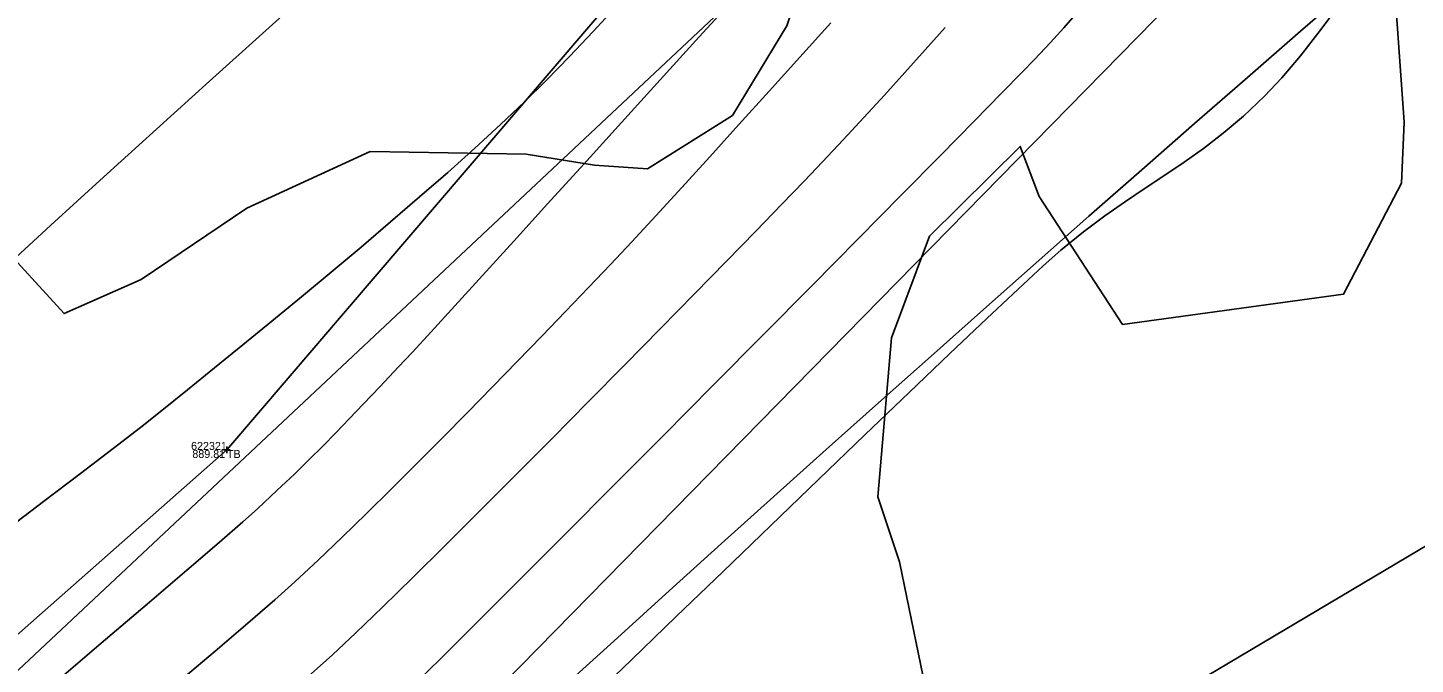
# Model space of a CAD drawing. Extents: x 1957117 to 1971063, y 701601 to 715861.
# Drawn here: x 1964851.3 to 1964912, y 708610.7 to 708638.5 of the extents above; entities that cross this region are included whole.
import ezdxf

# ---------------------------------------------------------------- set-up
doc = ezdxf.new("R2010")
doc.units = 0
for name, color, linetype in [('DT_X_Break_Line', 7, 'Continuous'), ('DT_X_Contour_Major', 7, 'Continuous'), ('DT_X_Contour_Minor', 7, 'Continuous'), ('DT_X_TIN_Hull', 7, 'Continuous'), ('GE_X_CL_20', 7, 'Continuous'), ('PV_P_Drive', 7, 'Continuous'), ('PV_P_Shoulder', 7, 'Continuous'), ('RS_Raster1', 7, 'Continuous'), ('RW_X_Esmt_RR', 7, 'Continuous'), ('RW_X_Fee_RW', 7, 'Continuous'), ('SC_Scratch1', 7, 'Continuous'), ('SC_Shading5', 7, 'Continuous'), ('VG_X_Tree_Line_Rt', 7, 'Continuous')]:
    doc.layers.add(name, color=color, linetype=linetype)

msp = doc.modelspace()

# ---------------------------------------------------------------- linework, layer by layer
at = {"layer": 'DT_X_Break_Line'}
for points in [[(1965041.837, 708774.578), (1965010.271, 708750.665), (1964969.626, 708721.958), (1964924.341, 708685.464), (1964900.18, 708665.667), (1964887.175, 708651.723), (1964860.054, 708620.024), (1964813.093, 708578.67), (1964771.951, 708542.904), (1964742.265, 708507.977), (1964705.969, 708472.325), (1964672.96, 708431.648), (1964649.579, 708399.778), (1964617.533, 708362.045), (1964589.28, 708321.646), (1964558.497, 708282.029), (1964530.137, 708238.87), (1964501.633, 708199.836), (1964472.058, 708159.676)], [(1965050.602, 708752.489), (1965022.418, 708737.957), (1964979.532, 708707.414), (1964946.947, 708671.366), (1964902.088, 708640.345), (1964867.661, 708605.251), (1964845.393, 708553.042), (1964812.967, 708521.412), (1964774.51, 708483.156), (1964735.488, 708448.226), (1964693.701, 708418.355), (1964680.131, 708378.684), (1964649.884, 708340.402), (1964620.274, 708299.709), (1964589.442, 708261.034), (1964557.968, 708221.563), (1964529.012, 708179.196)]]:
    msp.add_lwpolyline(points, dxfattribs=at)
at = {"layer": 'DT_X_Contour_Major'}
for points in [[(1964850.257, 708616.424), (1964852.039, 708617.769), (1964853.656, 708618.996), (1964855.077, 708620.082), (1964856.269, 708621.006), (1964857.199, 708621.744), (1964858.324, 708622.654), (1964859.509, 708623.615), (1964860.743, 708624.617), (1964862.012, 708625.654), (1964863.306, 708626.717), (1964864.611, 708627.799), (1964865.916, 708628.892), (1964867.209, 708629.987), (1964868.477, 708631.078), (1964869.709, 708632.155), (1964870.893, 708633.212), (1964872.016, 708634.241), (1964873.067, 708635.233), (1964874.028, 708636.181), (1964875.032, 708637.213), (1964876.071, 708638.315), (1964877.139, 708639.474)], [(1964850.257, 708616.424), (1964852.039, 708617.769), (1964853.656, 708618.996), (1964855.077, 708620.082), (1964856.269, 708621.006), (1964857.199, 708621.744), (1964858.324, 708622.654), (1964859.509, 708623.615), (1964860.743, 708624.617), (1964862.012, 708625.654), (1964863.306, 708626.717), (1964864.611, 708627.799), (1964865.916, 708628.892), (1964867.209, 708629.987), (1964868.477, 708631.078), (1964869.709, 708632.155), (1964870.893, 708633.212), (1964872.016, 708634.241), (1964873.067, 708635.233), (1964874.028, 708636.181), (1964875.032, 708637.213), (1964876.071, 708638.315), (1964877.139, 708639.474)], [(1964908.758, 708639.556), (1964907.852, 708638.347), (1964906.988, 708637.247), (1964906.174, 708636.283), (1964905.416, 708635.479), (1964904.493, 708634.616), (1964903.606, 708633.866), (1964902.744, 708633.204), (1964901.897, 708632.601), (1964901.054, 708632.032), (1964900.204, 708631.469), (1964899.335, 708630.886), (1964898.437, 708630.256), (1964897.5, 708629.553), (1964896.511, 708628.749), (1964895.737, 708628.064), (1964894.641, 708627.055), (1964893.268, 708625.767), (1964891.664, 708624.246), (1964889.873, 708622.536), (1964887.94, 708620.683), (1964885.911, 708618.732), (1964883.831, 708616.728), (1964881.745, 708614.716), (1964879.698, 708612.743), (1964877.734, 708610.852), (1964875.9, 708609.089)], [(1964908.758, 708639.556), (1964907.852, 708638.347), (1964906.988, 708637.247), (1964906.174, 708636.283), (1964905.416, 708635.479), (1964904.493, 708634.616), (1964903.606, 708633.866), (1964902.744, 708633.204), (1964901.897, 708632.601), (1964901.054, 708632.032), (1964900.204, 708631.469), (1964899.335, 708630.886), (1964898.437, 708630.256), (1964897.5, 708629.553), (1964896.511, 708628.749), (1964895.737, 708628.064), (1964894.641, 708627.055), (1964893.268, 708625.767), (1964891.664, 708624.246), (1964889.873, 708622.536), (1964887.94, 708620.683), (1964885.911, 708618.732), (1964883.831, 708616.728), (1964881.745, 708614.716), (1964879.698, 708612.743), (1964877.734, 708610.852), (1964875.9, 708609.089)]]:
    msp.add_lwpolyline(points, dxfattribs=at)
at = {"layer": 'DT_X_Contour_Minor'}
for points in [[(1964852.303, 708609.664), (1964854.555, 708611.576), (1964856.57, 708613.29), (1964858.304, 708614.77), (1964859.713, 708615.98), (1964860.754, 708616.884), (1964861.382, 708617.445), (1964862.255, 708618.261), (1964863, 708618.97), (1964863.652, 708619.604), (1964864.245, 708620.196), (1964864.815, 708620.778), (1964865.396, 708621.382), (1964866.023, 708622.04), (1964866.733, 708622.786), (1964867.558, 708623.652), (1964868.157, 708624.289), (1964868.986, 708625.188), (1964870.019, 708626.317), (1964871.229, 708627.646), (1964872.589, 708629.143), (1964874.072, 708630.778), (1964875.652, 708632.519), (1964877.3, 708634.336), (1964878.991, 708636.197), (1964880.698, 708638.07), (1964882.393, 708639.926)], [(1964852.303, 708609.664), (1964854.555, 708611.576), (1964856.57, 708613.29), (1964858.304, 708614.77), (1964859.713, 708615.98), (1964860.754, 708616.884), (1964861.382, 708617.445), (1964862.255, 708618.261), (1964863, 708618.97), (1964863.652, 708619.604), (1964864.245, 708620.196), (1964864.815, 708620.778), (1964865.396, 708621.382), (1964866.023, 708622.04), (1964866.733, 708622.786), (1964867.558, 708623.652), (1964868.157, 708624.289), (1964868.986, 708625.188), (1964870.019, 708626.317), (1964871.229, 708627.646), (1964872.589, 708629.143), (1964874.072, 708630.778), (1964875.652, 708632.519), (1964877.3, 708634.336), (1964878.991, 708636.197), (1964880.698, 708638.07), (1964882.393, 708639.926)], [(1964886.46, 708638.695), (1964885.104, 708637.195), (1964883.758, 708635.703), (1964882.437, 708634.241), (1964881.16, 708632.83), (1964879.943, 708631.491), (1964878.804, 708630.248), (1964877.758, 708629.12), (1964876.823, 708628.131), (1964875.86, 708627.125), (1964874.856, 708626.08), (1964873.818, 708625.003), (1964872.753, 708623.903), (1964871.667, 708622.787), (1964870.567, 708621.663), (1964869.459, 708620.54), (1964868.35, 708619.426), (1964867.247, 708618.328), (1964866.156, 708617.254), (1964865.084, 708616.213), (1964864.037, 708615.213), (1964863.021, 708614.261), (1964862.141, 708613.47), (1964860.967, 708612.449), (1964859.534, 708611.229), (1964857.881, 708609.836)], [(1964886.46, 708638.695), (1964885.104, 708637.195), (1964883.758, 708635.703), (1964882.437, 708634.241), (1964881.16, 708632.83), (1964879.943, 708631.491), (1964878.804, 708630.248), (1964877.758, 708629.12), (1964876.823, 708628.131), (1964875.86, 708627.125), (1964874.856, 708626.08), (1964873.818, 708625.003), (1964872.753, 708623.903), (1964871.667, 708622.787), (1964870.567, 708621.663), (1964869.459, 708620.54), (1964868.35, 708619.426), (1964867.247, 708618.328), (1964866.156, 708617.254), (1964865.084, 708616.213), (1964864.037, 708615.213), (1964863.021, 708614.261), (1964862.141, 708613.47), (1964860.967, 708612.449), (1964859.534, 708611.229), (1964857.881, 708609.836)], [(1964897.142, 708639.036), (1964896.636, 708638.469), (1964896.053, 708637.831), (1964895.353, 708637.089), (1964894.817, 708636.536), (1964893.925, 708635.624), (1964892.719, 708634.396), (1964891.243, 708632.896), (1964889.54, 708631.168), (1964887.652, 708629.256), (1964885.623, 708627.203), (1964883.495, 708625.054), (1964881.313, 708622.852), (1964879.119, 708620.641), (1964876.955, 708618.465), (1964874.866, 708616.368), (1964872.894, 708614.394), (1964871.083, 708612.585), (1964869.474, 708610.988), (1964868.112, 708609.644)], [(1964897.142, 708639.036), (1964896.636, 708638.469), (1964896.053, 708637.831), (1964895.353, 708637.089), (1964894.817, 708636.536), (1964893.925, 708635.624), (1964892.719, 708634.396), (1964891.243, 708632.896), (1964889.54, 708631.168), (1964887.652, 708629.256), (1964885.623, 708627.203), (1964883.495, 708625.054), (1964881.313, 708622.852), (1964879.119, 708620.641), (1964876.955, 708618.465), (1964874.866, 708616.368), (1964872.894, 708614.394), (1964871.083, 708612.585), (1964869.474, 708610.988), (1964868.112, 708609.644)], [(1964891.457, 708638.49), (1964890.573, 708637.502), (1964889.688, 708636.514), (1964888.799, 708635.53), (1964887.904, 708634.549), (1964887.001, 708633.575), (1964886.088, 708632.61), (1964885.296, 708631.785), (1964884.316, 708630.771), (1964883.172, 708629.591), (1964881.889, 708628.274), (1964880.492, 708626.843), (1964879.006, 708625.326), (1964877.455, 708623.748), (1964875.863, 708622.135), (1964874.257, 708620.513), (1964872.66, 708618.908), (1964871.097, 708617.345), (1964869.593, 708615.851), (1964868.173, 708614.451), (1964866.861, 708613.172), (1964865.682, 708612.039), (1964864.661, 708611.077), (1964863.598, 708610.118)], [(1964891.457, 708638.49), (1964890.573, 708637.502), (1964889.688, 708636.514), (1964888.799, 708635.53), (1964887.904, 708634.549), (1964887.001, 708633.575), (1964886.088, 708632.61), (1964885.296, 708631.785), (1964884.316, 708630.771), (1964883.172, 708629.591), (1964881.889, 708628.274), (1964880.492, 708626.843), (1964879.006, 708625.326), (1964877.455, 708623.748), (1964875.863, 708622.135), (1964874.257, 708620.513), (1964872.66, 708618.908), (1964871.097, 708617.345), (1964869.593, 708615.851), (1964868.173, 708614.451), (1964866.861, 708613.172), (1964865.682, 708612.039), (1964864.661, 708611.077), (1964863.598, 708610.118)]]:
    msp.add_lwpolyline(points, dxfattribs=at)
at = {"layer": 'DT_X_TIN_Hull'}
msp.add_lwpolyline([(1964536.348, 708175.363), (1964564.579, 708216.242), (1964595.189, 708257.308), (1964625.766, 708297.107), (1964655.588, 708336.552), (1964686.979, 708377.083), (1964740.021, 708446.13), (1964774.51, 708483.156), (1964812.967, 708521.412), (1964845.393, 708553.042), (1964881.436, 708597.401), (1964917.009, 708618.529), (1964955.834, 708656.519), (1965000.391, 708688.781), (1965035.96, 708720.883), (1965107.668, 708767.232), (1965152.31, 708796.963), (1965192.253, 708823.809)], dxfattribs=at)
at = {"layer": 'GE_X_CL_20'}
msp.add_arc((1966139.697, 707219.062), 1909.859, 120.84471, 144.852303, dxfattribs=at)
at = {"layer": 'PV_P_Drive'}
for p, q in [((1964859.908, 708620.024), (1964860.2, 708620.024)), ((1964860.054, 708620.17), (1964860.054, 708619.878)), ((1964860.054, 708620.024), (1964860.054, 708620.024))]:
    msp.add_line(p, q, dxfattribs=at)
at = {"layer": 'RW_X_Esmt_RR'}
for centre, radius, start, end in [((1966120.586, 707244.515), 1904.605, 120.74585, 145.147416), ((1966139.697, 707219.062), 1879.859, 120.84471, 144.852303), ((1966139.697, 707219.062), 1939.859, 124.097571, 144.852303)]:
    msp.add_arc(centre, radius, start, end, dxfattribs=at)
at = {"layer": 'RW_X_Fee_RW'}
msp.add_lwpolyline([(1963881.046, 707276.431), (1964172.578, 707701.964), (1964668.324, 708419.582), (1964735.207, 708501.875), (1964966.496, 708718.802), (1965107.468, 708816.338), (1965585.552, 709094.216), (1966091.861, 709326.705), (1966247.281, 709386.816), (1966633.174, 709551.737), (1966943.202, 709670.565), (1967172.032, 709812.662), (1967935.697, 710373.174), (1968346.714, 710683.963), (1968484.345, 710796.182), (1968743.632, 711067.038), (1968903.937, 711275.819), (1969041.222, 711501.316), (1969638.166, 712572.015), (1970019.077, 713196.718)], dxfattribs=at)
at = {"layer": 'SC_Shading5'}
for points in [[(1963589.678, 706586.994), (1963626.625, 706689.548), (1963651.76, 706746.832), (1963668.09, 706778.596), (1963682.768, 706805.402), (1963734.424, 706911.594), (1963826.849, 707116.717), (1963877.258, 707215.645), (1963964.981, 707354.472), (1964070.526, 707509.355), (1964132.574, 707601.994), (1964163.9, 707642.169), (1964191.2, 707685.167), (1964278.98, 707807.131), (1964326.11, 707874.364), (1964396.427, 707968.962), (1964508.519, 708133.679), (1964655.588, 708336.552), (1964745.319, 708429.172), (1964840.327, 708522.317), (1964988.178, 708660.245), (1965089.796, 708739.041), (1965251.743, 708835.216), (1965415.807, 708922.048), (1965866.2, 709149.38), (1966173.543, 709294.131), (1966283.627, 709338.196), (1966534.003, 709419.214), (1966689.084, 709471.266), (1967008.468, 709641.817), (1967166.677, 709750.124), (1967422.113, 709931.083), (1967818.707, 710198.831), (1968187.021, 710459.852), (1968360.589, 710592.493), (1968496.543, 710707.847), (1968606.427, 710809.378), (1968733.391, 710937.091), (1968807.28, 711025.4), (1968843.008, 711077.094), (1968863.233, 711106.099), (1968909.747, 711171.311), (1968974.133, 711279.559), (1969130.932, 711546.915), (1969247.433, 711744.686), (1969402.714, 712016.424), (1969505.287, 712191.789), (1969666.311, 712460.805), (1969771.586, 712639.896), (1969880.058, 712820.917), (1969964.994, 712955.706), (1969990.005, 713000.084), (1970030.065, 713068.479)], [(1963609.915, 706579.703), (1963646.615, 706681.572), (1963671.193, 706737.585), (1963687.092, 706768.511), (1963701.884, 706795.526), (1963753.906, 706902.469), (1963846.249, 707107.41), (1963895.973, 707204.994), (1963982.966, 707342.667), (1964088.35, 707497.312), (1964150.015, 707589.379), (1964181.502, 707629.761), (1964209.024, 707673.109), (1964296.517, 707794.674), (1964343.552, 707861.772), (1964413.958, 707956.489), (1964526.123, 708121.313), (1964672.104, 708322.686), (1964760.576, 708414.006), (1964855.195, 708506.77), (1965002.134, 708643.847), (1965101.925, 708721.226), (1965262.272, 708816.451), (1965425.685, 708902.939), (1965875.63, 709130.044), (1966182.13, 709274.398), (1966290.944, 709317.954), (1966540.737, 709398.785), (1966697.632, 709451.445), (1967019.644, 709623.399), (1967178.971, 709732.471), (1967434.35, 709913.39), (1967830.945, 710181.14), (1968199.774, 710442.525), (1968374.086, 710575.735), (1968510.806, 710691.739), (1968621.36, 710793.889), (1968749.296, 710922.58), (1968824.413, 711012.355), (1968860.678, 711064.827), (1968880.812, 711093.701), (1968927.778, 711159.547), (1968992.655, 711268.62), (1969149.476, 711536.015), (1969266.039, 711733.891), (1969421.336, 712005.657), (1969523.8, 712180.835), (1969684.812, 712449.831), (1969790.084, 712628.917), (1969898.385, 712809.653), (1969983.474, 712944.685), (1970008.657, 712989.367), (1970048.626, 713057.607)]]:
    msp.add_spline(points, degree=3, dxfattribs=at)
at = {"layer": 'VG_X_Tree_Line_Rt'}
for points in [[(1964885.961, 708655.02), (1964886.57, 708654.224), (1964886.295, 708650.471), (1964886.354, 708646.423), (1964886.288, 708643.74), (1964884.529, 708638.563), (1964882.152, 708634.642), (1964878.442, 708632.306), (1964876.129, 708632.473), (1964873.14, 708632.948), (1964866.308, 708633.06), (1964860.922, 708630.591), (1964856.299, 708627.475), (1964852.929, 708625.98), (1964849.471, 708629.759)], [(1964890.802, 708608.626), (1964889.45, 708615.133), (1964888.514, 708617.973), (1964889.107, 708624.923), (1964890.769, 708629.366), (1964894.738, 708633.291), (1964895.563, 708631.094), (1964899.205, 708625.51), (1964908.875, 708626.837), (1964911.401, 708631.683), (1964911.527, 708634.341), (1964911.011, 708641.509)]]:
    msp.add_lwpolyline(points, dxfattribs=at)

# ---------------------------------------------------------------- texts
at = {"layer": 'PV_P_Shoulder'}
msp.add_text('889.81', height=0.35, dxfattribs=at).set_placement((1964858.54, 708619.674))
at = {"layer": 'RS_Raster1'}
msp.add_text('622321', height=0.35, dxfattribs=at).set_placement((1964858.485, 708620.024))
at = {"layer": 'SC_Scratch1'}
msp.add_text('TB', height=0.35, dxfattribs=at).set_placement((1964860.054, 708619.674))

doc.saveas('drawing.dxf')
